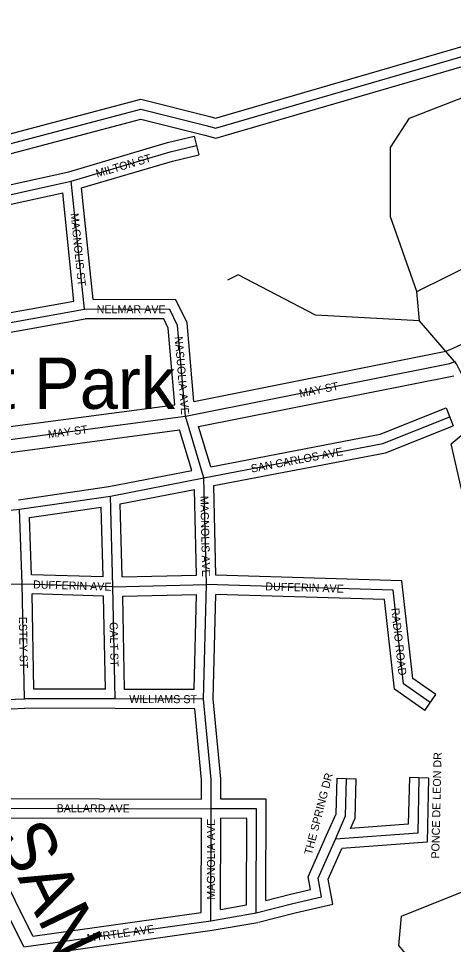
# Model space of a CAD drawing. Extents: x 418523 to 616617, y 1878279 to 2196743.
# Drawn here: x 555369 to 556728, y 2025705 to 2028596 of the extents above; entities that cross this region are included whole.
import ezdxf

# ---------------------------------------------------------------- set-up
doc = ezdxf.new("R2010")
doc.units = 0
for name, color, linetype in [('Level 22', 7, 'Continuous'), ('Level 23', 7, 'Continuous'), ('Level 28', 7, 'Continuous'), ('Level 31', 7, 'Continuous'), ('Level 32', 7, 'Continuous'), ('Level 34', 7, 'Continuous'), ('Level 5', 7, 'Continuous'), ('Level 57', 7, 'Continuous')]:
    doc.layers.add(name, color=color, linetype=linetype)

msp = doc.modelspace()

# ---------------------------------------------------------------- linework, layer by layer
at = {"layer": 'Level 22'}
for p, q in [((555890.643, 2027354.493), (556716.46, 2027518.793)), ((556716.46, 2027518.793), (556734.225, 2027526.746)), ((555148.645, 2027256.166), (555890.643, 2027354.493)), ((555386.105, 2025696.852), (555236.743, 2025997.286))]:
    msp.add_line(p, q, dxfattribs=at)
at = {"layer": 'Level 23'}
for p, q in [((555916.818, 2027400.485), (556704.232, 2027557.145)), ((556704.232, 2027557.144), (556717.882, 2027563.256)), ((555931.836, 2027321.903), (556728.69, 2027480.441)), ((555174.698, 2027299.969), (555857.455, 2027390.446)), ((555154.57, 2027216.6), (555872.237, 2027311.702)), ((555413.792, 2025731.017), (555275.06, 2026010.068))]:
    msp.add_line(p, q, dxfattribs=at)
msp.add_lwpolyline([(556717.694, 2027563.171), (557081.622, 2027728.339), (557327.253, 2027882.848), (557660.18, 2028167.802)], dxfattribs=at)
at = {"layer": 'Level 31'}
for p, q in [((555050.528, 2027981.946), (555534.314, 2028088.981)), ((555575.037, 2027688.84), (555534.314, 2028088.981)), ((555116.028, 2027606.464), (555575.037, 2027688.84)), ((555841.812, 2027688.106), (555575.037, 2027688.84)), ((555948.733, 2027162.321), (555890.643, 2027354.493)), ((555656.763, 2027104.936), (555948.733, 2027162.321)), ((555956.058, 2026828.821), (555948.733, 2027162.321)), ((555373.075, 2027063.896), (555656.763, 2027104.936)), ((555664.223, 2026821.622), (555656.763, 2027104.936)), ((554781.054, 2027007.348), (555373.075, 2027063.896)), ((555380.987, 2026830.403), (555373.075, 2027063.896)), ((554863.898, 2026831.833), (555380.987, 2026830.403)), ((555664.223, 2026821.622), (555380.987, 2026830.403)), ((555388.239, 2026472.176), (555380.987, 2026830.403)), ((555664.223, 2026821.622), (555956.058, 2026828.821)), ((555671.5, 2026471.396), (555664.223, 2026821.622)), ((555946.839, 2026470.639), (555956.058, 2026828.821)), ((556539.639, 2026810.861), (555956.058, 2026828.821)), ((555004.808, 2026456.506), (555388.239, 2026472.176)), ((555671.5, 2026471.396), (555388.239, 2026472.176)), ((555946.839, 2026470.639), (555671.5, 2026471.396)), ((555971.185, 2026220.372), (555946.839, 2026470.639)), ((555970.935, 2026128.731), (555971.185, 2026220.372)), ((556620.11, 2026225.144), (556616.155, 2026052.416)), ((555212.08, 2026130.819), (555970.935, 2026128.731)), ((555969.977, 2025778.526), (555970.935, 2026128.731)), ((556112.566, 2026128.342), (555970.935, 2026128.731)), ((556111.679, 2025803.231), (556112.566, 2026128.342)), ((556616.155, 2026052.416), (556359.135, 2026033.479)), ((555386.105, 2025696.852), (555969.977, 2025778.526)), ((555969.977, 2025778.526), (556111.679, 2025803.231))]:
    msp.add_line(p, q, dxfattribs=at)
for points in [[(555959.344, 2028260.916), (555984.989, 2028254.301), (556894.384, 2028518.746), (557336.29, 2028609.191)], [(555034.126, 2028123.456), (555751.645, 2028313.491), (555959.344, 2028260.916)], [(555534.314, 2028088.981), (555842.843, 2028179.776), (555925.366, 2028199.671)], [(555890.643, 2027354.493), (555866.388, 2027637.854), (555841.812, 2027688.106)], [(555948.733, 2027162.321), (556507.3, 2027269.164), (556716.008, 2027352.237)], [(556655.285, 2026460.338), (556572.113, 2026518.751), (556539.639, 2026810.861)], [(556359.135, 2026033.479), (556391.02, 2026106.125), (556394.19, 2026223.215)], [(556316.186, 2025853.22), (556305.574, 2025912.161), (556359.135, 2026033.479)], [(556111.679, 2025803.231), (556226.145, 2025833.101), (556316.186, 2025853.22)]]:
    msp.add_lwpolyline(points, dxfattribs=at)
at = {"layer": 'Level 32'}
for p, q in [((555918.335, 2028228.836), (555932.398, 2028170.506)), ((555076.503, 2028018.418), (555526.83, 2028118.051)), ((555602.148, 2027718.765), (555566.685, 2028067.233)), ((555085.011, 2027958.847), (555507.881, 2028052.406)), ((555542.376, 2027713.457), (555507.88, 2028052.406)), ((555140.403, 2027641.317), (555542.376, 2027713.457)), ((555860.563, 2027718.055), (555602.148, 2027718.765)), ((555148.455, 2027581.803), (555577.668, 2027658.831)), ((555823.064, 2027658.156), (555577.668, 2027658.831)), ((556704.913, 2027380.111), (556727.103, 2027324.363)), ((555910.425, 2027185.366), (555872.237, 2027311.702)), ((555969.633, 2027196.861), (555931.836, 2027321.902)), ((555651.72, 2027134.518), (555910.425, 2027185.366)), ((555369.5, 2027093.691), (555651.72, 2027134.519)), ((555985.427, 2026857.931), (555979.284, 2027137.619)), ((555687.421, 2027080.386), (555919.524, 2027126.003)), ((555925.408, 2026858.075), (555919.524, 2027126.004)), ((555693.425, 2026852.351), (555687.421, 2027080.386)), ((555403.969, 2027038.051), (555627.661, 2027070.411)), ((555633.397, 2026852.593), (555627.662, 2027070.412)), ((555410.019, 2026859.517), (555403.969, 2027038.052)), ((555633.396, 2026852.592), (555410.019, 2026859.517)), ((555693.425, 2026852.352), (555925.408, 2026858.075)), ((556566.58, 2026840.046), (555985.427, 2026857.931)), ((555634.822, 2026792.518), (555411.621, 2026799.437)), ((555417.64, 2026502.094), (555411.621, 2026799.436)), ((555640.868, 2026501.48), (555634.821, 2026792.518)), ((555694.839, 2026792.366), (555925.256, 2026798.05)), ((555700.887, 2026501.315), (555694.839, 2026792.367)), ((555917.603, 2026500.719), (555925.256, 2026798.05)), ((555976.878, 2026471.708), (555985.274, 2026797.906)), ((556512.699, 2026781.675), (555985.274, 2026797.906)), ((555640.869, 2026501.479), (555417.64, 2026502.094)), ((555917.604, 2026500.719), (555700.887, 2026501.314)), ((556001.19, 2026221.787), (555976.878, 2026471.708)), ((556638.043, 2026435.787), (556672.528, 2026484.889)), ((555062.371, 2026428.832), (555388.81, 2026442.172)), ((555671.418, 2026441.395), (555388.81, 2026442.172)), ((555919.609, 2026440.711), (555671.418, 2026441.395)), ((555941.182, 2026218.956), (555919.609, 2026440.711)), ((555941.018, 2026158.813), (555941.182, 2026218.957)), ((556001.018, 2026158.647), (556001.19, 2026221.786)), ((556364.2, 2026224.027), (556424.18, 2026222.403)), ((556590.118, 2026225.831), (556586.786, 2026080.332)), ((556650.103, 2026224.457), (556590.118, 2026225.831)), ((556650.103, 2026224.457), (556645.525, 2026024.496)), ((555238.736, 2026160.745), (555941.017, 2026158.812)), ((556142.649, 2026158.26), (556001.018, 2026158.647)), ((556141.785, 2025842.092), (556142.649, 2026158.26)), ((555258.323, 2026100.691), (555940.853, 2026098.811)), ((555940.048, 2025804.631), (555940.853, 2026098.811)), ((556000.076, 2025814.226), (556000.854, 2026098.646)), ((556082.485, 2026098.423), (556000.854, 2026098.646)), ((556081.748, 2025828.465), (556082.485, 2026098.422)), ((556586.787, 2026080.332), (556406.639, 2026067.06)), ((556645.524, 2026024.496), (556379.305, 2026004.882)), ((555413.792, 2025731.017), (555940.048, 2025804.631)), ((556000.076, 2025814.226), (556081.748, 2025828.465)), ((555452.318, 2025675.821), (555974.632, 2025748.883)), ((555974.632, 2025748.883), (556116.832, 2025773.675))]:
    msp.add_line(p, q, dxfattribs=at)
for points in [[(555966.838, 2028289.966), (555984.515, 2028285.406), (556887.176, 2028547.893), (557317.797, 2028636.027)], [(555951.849, 2028231.867), (555985.464, 2028223.195), (556901.592, 2028489.599), (557323.095, 2028575.866)], [(555047.274, 2028157.972), (555751.475, 2028344.481), (555966.705, 2028290)], [(555066.92, 2028101.105), (555751.815, 2028282.501), (555951.849, 2028231.867)], [(555526.83, 2028118.051), (555835.087, 2028208.766), (555918.335, 2028228.836)], [(555566.684, 2028067.233), (555850.599, 2028150.786), (555932.398, 2028170.506)], [(555916.817, 2027400.485), (555895.801, 2027645.997), (555860.563, 2027718.055)], [(555857.456, 2027390.446), (555836.975, 2027629.71), (555823.064, 2027658.156)], [(555969.633, 2027196.862), (556498.859, 2027298.093), (556704.913, 2027380.111)], [(555979.285, 2027137.619), (556515.742, 2027240.234), (556727.103, 2027324.363)], [(556672.528, 2026484.889), (556600.434, 2026535.521), (556566.58, 2026840.046)], [(556638.043, 2026435.787), (556543.791, 2026501.981), (556512.699, 2026781.674)], [(556331.664, 2026045.536), (556361.189, 2026112.806), (556364.2, 2026224.027)], [(556406.639, 2026067.061), (556420.85, 2026099.443), (556424.18, 2026222.403)], [(556281.561, 2025876.224), (556274.421, 2025915.881), (556331.69, 2026045.596)], [(556350.81, 2025830.216), (556336.726, 2025908.443), (556379.305, 2026004.882)], [(556141.785, 2025842.092), (556219.084, 2025862.264), (556281.561, 2025876.224)], [(556119.255, 2025774.201), (556233.205, 2025803.937), (556350.81, 2025830.216)]]:
    msp.add_lwpolyline(points, dxfattribs=at)
at = {"layer": 'Level 5'}
msp.add_line((556621.503, 2027651.946), (556613.461, 2027743.677), dxfattribs=at)
for points in [[(556613.461, 2027743.677), (556530.875, 2027977.361), (556531.561, 2028194.106), (556590.211, 2028285.61), (557015.918, 2028450.968)], [(556613.461, 2027743.677), (557097.748, 2027983.869), (557123.286, 2028142.162), (557015.918, 2028450.968)], [(556621.503, 2027651.946), (556296.445, 2027669.672), (556055.087, 2027795.502), (556021.707, 2027778.921)], [(556820.623, 2027351.191), (556737.788, 2027518.174), (556621.503, 2027651.946)], [(556753.185, 2027126.335), (556720.302, 2027268.148), (556820.623, 2027351.191)], [(557253.542, 2024590.412), (557228.601, 2024615.523), (557130.329, 2025166.044), (557072.325, 2025274.616), (556955.822, 2025333.336), (556622.105, 2025251.051), (556563.844, 2025284.591), (556564.37, 2025442.984), (556614.65, 2025526.176), (556598.368, 2025651.289), (556556.846, 2025701.44), (556565.475, 2025793.102), (556832.599, 2025900.597)]]:
    msp.add_lwpolyline(points, dxfattribs=at)

# ---------------------------------------------------------------- texts
at = {"layer": 'Level 28'}
msp.add_text('SAN', height=160, rotation=295.6954, dxfattribs=at).set_placement((555303.451, 2026042.19))
at = {"layer": 'Level 34'}
for s, height, rotation, p in [('MILTON ST', 25, 16.397497, (555615.059, 2028099.714)), ('MAGNOLIS ST', 25, 275.810039, (555532.1, 2027987.29)), ('NELMAR AVE', 25, 359.841783, (555613.43, 2027676.236)), ('NASUOLIA AVE', 25, 274.891306, (555856.877, 2027602.431)), ('MAY ST', 25, 11.251658, (556248.534, 2027412.953)), ('MAY ST', 25, 7.547986, (555463.21, 2027285.245)), ('SAN CARLOS AVE', 24.99916, 10.828131, (556097.663, 2027178.083)), ('MAGNOLIS AVE', 24.99916, 271.257275, (555937.482, 2027105.341)), ('DUFFERIN AVE', 25, 358.223636, (555414.551, 2026816.859)), ('DUFFERIN AVE', 25, 358.236511, (556139.797, 2026810.662)), ('RADIO ROAD', 25, 276.342619, (556533.378, 2026754.05)), ('ESTEY ST', 25, 271.158742, (555370.557, 2026728.028)), ('GALT ST', 25, 271.189275, (555654.01, 2026711.432)), ('WILLIAMS ST', 25, 359.841964, (555715.12, 2026458.777)), ('PONCE DE LEON DR', 25, 88.687342, (556683.203, 2025972.531)), ('THE SPRING DR', 25, 75.488569, (556285.562, 2025983.053)), ('BALLARD AVE', 25, 359.841625, (555488.481, 2026117.56)), ('MAGNOLIA AVE', 25, 89.842225, (555982.655, 2025844.461)), ('MYRTLE AVE', 25, 7.962303, (555584.79, 2025712.025))]:
    msp.add_text(s, height=height, rotation=rotation, dxfattribs=at).set_placement(p)
at = {"layer": 'Level 57'}
msp.add_text('Davenport Park', height=160, dxfattribs=at).set_placement((554371.426, 2027377.491))

doc.saveas('drawing.dxf')
